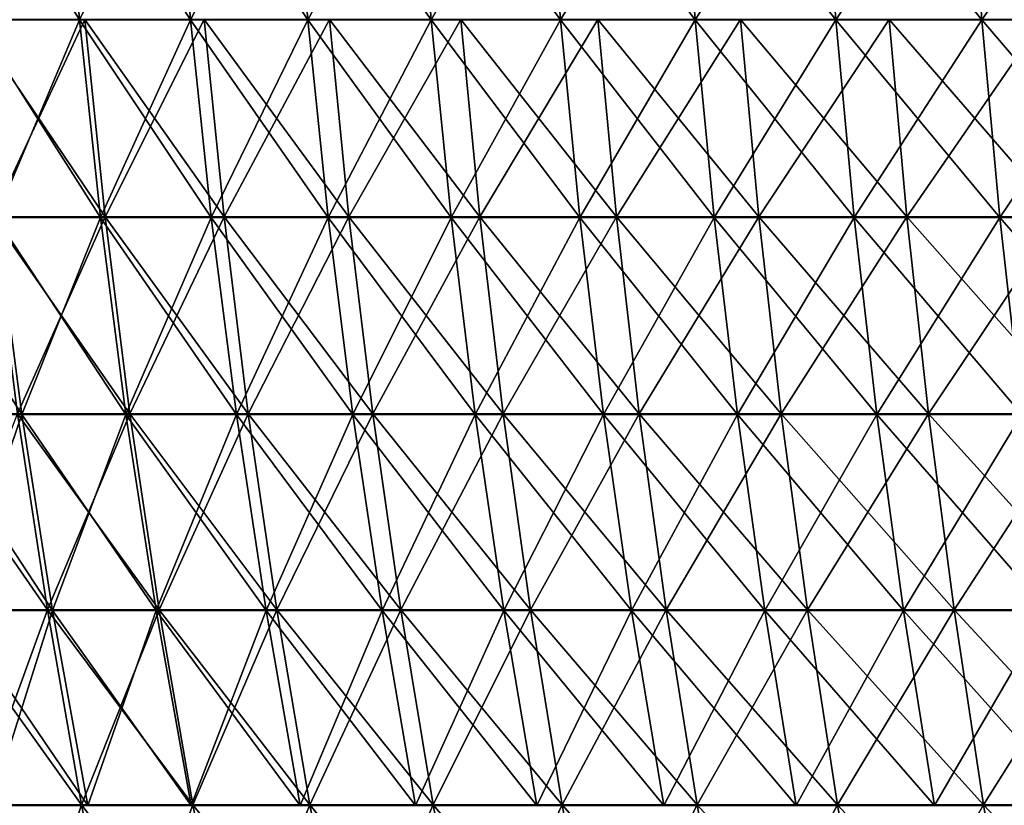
# Model space of a CAD drawing. Header units: millimetres. Extents: x -125 to 125, y -45 to 4025.
# Tile 377 of 656: x -109 to -93, y 3999 to 4012. Entities that reach past the tile are written whole.
import ezdxf

# ---------------------------------------------------------------- set-up
doc = ezdxf.new("R2010")
doc.units = ezdxf.units.MM
doc.header["$LTSCALE"] = 6.999206
for name, color, linetype in [('21', 7, 'CONTINUOUS'), ('22', 7, 'CONTINUOUS'), ('23', 7, 'CONTINUOUS'), ('24', 7, 'CONTINUOUS')]:
    doc.layers.add(name, color=color, linetype=linetype)

msp = doc.modelspace()

# ---------------------------------------------------------------- linework, layer by layer
at = {"layer": '21', "color": 7, "linetype": 'CONTINUOUS'}
for points in [[(-109.182, 4008.668, 58.63), (-107.325, 4008.668, 61.964), (-109.522, 4011.921, 58.812), (-109.182, 4008.668, 58.63)], [(-109.522, 4011.921, 58.812), (-107.325, 4008.668, 61.964), (-107.659, 4011.921, 62.157), (-109.522, 4011.921, 58.812)], [(-107.325, 4008.668, 61.964), (-105.366, 4008.668, 65.24), (-107.659, 4011.921, 62.157), (-107.325, 4008.668, 61.964)], [(-107.659, 4011.921, 62.157), (-105.366, 4008.668, 65.24), (-105.694, 4011.921, 65.443), (-107.659, 4011.921, 62.157)], [(-105.366, 4008.668, 65.24), (-103.307, 4008.668, 68.454), (-105.694, 4011.921, 65.443), (-105.366, 4008.668, 65.24)], [(-105.694, 4011.921, 65.443), (-103.307, 4008.668, 68.454), (-103.628, 4011.921, 68.667), (-105.694, 4011.921, 65.443)], [(-103.307, 4008.668, 68.454), (-101.15, 4008.668, 71.603), (-103.628, 4011.921, 68.667), (-103.307, 4008.668, 68.454)], [(-103.628, 4011.921, 68.667), (-101.15, 4008.668, 71.603), (-101.465, 4011.921, 71.825), (-103.628, 4011.921, 68.667)], [(-101.15, 4008.668, 71.603), (-98.897, 4008.668, 74.684), (-101.465, 4011.921, 71.825), (-101.15, 4008.668, 71.603)], [(-101.465, 4011.921, 71.825), (-98.897, 4008.668, 74.684), (-99.205, 4011.921, 74.916), (-101.465, 4011.921, 71.825)], [(-98.897, 4008.668, 74.684), (-96.55, 4008.668, 77.694), (-99.205, 4011.921, 74.916), (-98.897, 4008.668, 74.684)], [(-99.205, 4011.921, 74.916), (-96.55, 4008.668, 77.694), (-96.851, 4011.921, 77.935), (-99.205, 4011.921, 74.916)], [(-96.55, 4008.668, 77.694), (-94.112, 4008.668, 80.63), (-96.851, 4011.921, 77.935), (-96.55, 4008.668, 77.694)], [(-96.851, 4011.921, 77.935), (-94.112, 4008.668, 80.63), (-94.405, 4011.921, 80.881), (-96.851, 4011.921, 77.935)], [(-94.112, 4008.668, 80.63), (-91.584, 4008.668, 83.49), (-94.405, 4011.921, 80.881), (-94.112, 4008.668, 80.63)], [(-94.405, 4011.921, 80.881), (-91.584, 4008.668, 83.49), (-91.869, 4011.921, 83.75), (-94.405, 4011.921, 80.881)], [(-108.768, 4005.425, 58.407), (-106.918, 4005.425, 61.729), (-109.182, 4008.668, 58.63), (-108.768, 4005.425, 58.407)], [(-109.182, 4008.668, 58.63), (-106.918, 4005.425, 61.729), (-107.325, 4008.668, 61.964), (-109.182, 4008.668, 58.63)], [(-106.918, 4005.425, 61.729), (-104.966, 4005.425, 64.992), (-107.325, 4008.668, 61.964), (-106.918, 4005.425, 61.729)], [(-107.325, 4008.668, 61.964), (-104.966, 4005.425, 64.992), (-105.366, 4008.668, 65.24), (-107.325, 4008.668, 61.964)], [(-104.966, 4005.425, 64.992), (-102.915, 4005.425, 68.194), (-105.366, 4008.668, 65.24), (-104.966, 4005.425, 64.992)], [(-105.366, 4008.668, 65.24), (-102.915, 4005.425, 68.194), (-103.307, 4008.668, 68.454), (-105.366, 4008.668, 65.24)], [(-102.915, 4005.425, 68.194), (-100.766, 4005.425, 71.331), (-103.307, 4008.668, 68.454), (-102.915, 4005.425, 68.194)], [(-103.307, 4008.668, 68.454), (-100.766, 4005.425, 71.331), (-101.15, 4008.668, 71.603), (-103.307, 4008.668, 68.454)], [(-100.766, 4005.425, 71.331), (-98.521, 4005.425, 74.4), (-101.15, 4008.668, 71.603), (-100.766, 4005.425, 71.331)], [(-101.15, 4008.668, 71.603), (-98.521, 4005.425, 74.4), (-98.897, 4008.668, 74.684), (-101.15, 4008.668, 71.603)], [(-98.521, 4005.425, 74.4), (-96.184, 4005.425, 77.399), (-98.897, 4008.668, 74.684), (-98.521, 4005.425, 74.4)], [(-98.897, 4008.668, 74.684), (-96.184, 4005.425, 77.399), (-96.55, 4008.668, 77.694), (-98.897, 4008.668, 74.684)], [(-96.184, 4005.425, 77.399), (-93.754, 4005.425, 80.324), (-96.55, 4008.668, 77.694), (-96.184, 4005.425, 77.399)], [(-96.55, 4008.668, 77.694), (-93.754, 4005.425, 80.324), (-94.112, 4008.668, 80.63), (-96.55, 4008.668, 77.694)], [(-93.754, 4005.425, 80.324), (-91.236, 4005.425, 83.173), (-94.112, 4008.668, 80.63), (-93.754, 4005.425, 80.324)], [(-94.112, 4008.668, 80.63), (-91.236, 4005.425, 83.173), (-91.584, 4008.668, 83.49), (-94.112, 4008.668, 80.63)], [(-110.018, 4002.196, 54.782), (-108.278, 4002.196, 58.144), (-110.515, 4005.425, 55.03), (-110.018, 4002.196, 54.782)], [(-110.515, 4005.425, 55.03), (-108.278, 4002.196, 58.144), (-108.768, 4005.425, 58.407), (-110.515, 4005.425, 55.03)], [(-108.278, 4002.196, 58.144), (-106.437, 4002.196, 61.451), (-108.768, 4005.425, 58.407), (-108.278, 4002.196, 58.144)], [(-108.768, 4005.425, 58.407), (-106.437, 4002.196, 61.451), (-106.918, 4005.425, 61.729), (-108.768, 4005.425, 58.407)], [(-106.437, 4002.196, 61.451), (-104.494, 4002.196, 64.7), (-106.918, 4005.425, 61.729), (-106.437, 4002.196, 61.451)], [(-106.918, 4005.425, 61.729), (-104.494, 4002.196, 64.7), (-104.966, 4005.425, 64.992), (-106.918, 4005.425, 61.729)], [(-104.494, 4002.196, 64.7), (-102.452, 4002.196, 67.887), (-104.966, 4005.425, 64.992), (-104.494, 4002.196, 64.7)], [(-104.966, 4005.425, 64.992), (-102.452, 4002.196, 67.887), (-102.915, 4005.425, 68.194), (-104.966, 4005.425, 64.992)], [(-102.452, 4002.196, 67.887), (-100.313, 4002.196, 71.01), (-102.915, 4005.425, 68.194), (-102.452, 4002.196, 67.887)], [(-102.915, 4005.425, 68.194), (-100.313, 4002.196, 71.01), (-100.766, 4005.425, 71.331), (-102.915, 4005.425, 68.194)], [(-100.313, 4002.196, 71.01), (-98.078, 4002.196, 74.065), (-100.766, 4005.425, 71.331), (-100.313, 4002.196, 71.01)], [(-100.766, 4005.425, 71.331), (-98.078, 4002.196, 74.065), (-98.521, 4005.425, 74.4), (-100.766, 4005.425, 71.331)], [(-98.078, 4002.196, 74.065), (-95.751, 4002.196, 77.05), (-98.521, 4005.425, 74.4), (-98.078, 4002.196, 74.065)], [(-98.521, 4005.425, 74.4), (-95.751, 4002.196, 77.05), (-96.184, 4005.425, 77.399), (-98.521, 4005.425, 74.4)], [(-95.751, 4002.196, 77.05), (-93.333, 4002.196, 79.963), (-96.184, 4005.425, 77.399), (-95.751, 4002.196, 77.05)], [(-96.184, 4005.425, 77.399), (-93.333, 4002.196, 79.963), (-93.754, 4005.425, 80.324), (-96.184, 4005.425, 77.399)], [(-93.333, 4002.196, 79.963), (-90.826, 4002.196, 82.799), (-93.754, 4005.425, 80.324), (-93.333, 4002.196, 79.963)], [(-93.754, 4005.425, 80.324), (-90.826, 4002.196, 82.799), (-91.236, 4005.425, 83.173), (-93.754, 4005.425, 80.324)], [(-109.445, 3998.983, 54.497), (-107.715, 3998.983, 57.842), (-110.018, 4002.196, 54.782), (-109.445, 3998.983, 54.497)], [(-110.018, 4002.196, 54.782), (-107.715, 3998.983, 57.842), (-108.278, 4002.196, 58.144), (-110.018, 4002.196, 54.782)], [(-107.715, 3998.983, 57.842), (-105.882, 3998.983, 61.131), (-108.278, 4002.196, 58.144), (-107.715, 3998.983, 57.842)], [(-108.278, 4002.196, 58.144), (-105.882, 3998.983, 61.131), (-106.437, 4002.196, 61.451), (-108.278, 4002.196, 58.144)], [(-105.882, 3998.983, 61.131), (-103.95, 3998.983, 64.363), (-106.437, 4002.196, 61.451), (-105.882, 3998.983, 61.131)], [(-106.437, 4002.196, 61.451), (-103.95, 3998.983, 64.363), (-104.494, 4002.196, 64.7), (-106.437, 4002.196, 61.451)], [(-103.95, 3998.983, 64.363), (-101.918, 3998.983, 67.534), (-104.494, 4002.196, 64.7), (-103.95, 3998.983, 64.363)], [(-104.494, 4002.196, 64.7), (-101.918, 3998.983, 67.534), (-102.452, 4002.196, 67.887), (-104.494, 4002.196, 64.7)], [(-101.918, 3998.983, 67.534), (-99.79, 3998.983, 70.64), (-102.452, 4002.196, 67.887), (-101.918, 3998.983, 67.534)], [(-102.452, 4002.196, 67.887), (-99.79, 3998.983, 70.64), (-100.313, 4002.196, 71.01), (-102.452, 4002.196, 67.887)], [(-99.79, 3998.983, 70.64), (-97.568, 3998.983, 73.68), (-100.313, 4002.196, 71.01), (-99.79, 3998.983, 70.64)], [(-100.313, 4002.196, 71.01), (-97.568, 3998.983, 73.68), (-98.078, 4002.196, 74.065), (-100.313, 4002.196, 71.01)], [(-97.568, 3998.983, 73.68), (-95.252, 3998.983, 76.649), (-98.078, 4002.196, 74.065), (-97.568, 3998.983, 73.68)], [(-98.078, 4002.196, 74.065), (-95.252, 3998.983, 76.649), (-95.751, 4002.196, 77.05), (-98.078, 4002.196, 74.065)], [(-95.252, 3998.983, 76.649), (-92.847, 3998.983, 79.546), (-95.751, 4002.196, 77.05), (-95.252, 3998.983, 76.649)], [(-95.751, 4002.196, 77.05), (-92.847, 3998.983, 79.546), (-93.333, 4002.196, 79.963), (-95.751, 4002.196, 77.05)], [(-92.847, 3998.983, 79.546), (-90.353, 3998.983, 82.368), (-93.333, 4002.196, 79.963), (-92.847, 3998.983, 79.546)], [(-93.333, 4002.196, 79.963), (-90.353, 3998.983, 82.368), (-90.826, 4002.196, 82.799), (-93.333, 4002.196, 79.963)], [(-108.797, 3995.788, 54.174), (-107.077, 3995.788, 57.499), (-109.445, 3998.983, 54.497), (-108.797, 3995.788, 54.174)], [(-109.445, 3998.983, 54.497), (-107.077, 3995.788, 57.499), (-107.715, 3998.983, 57.842), (-109.445, 3998.983, 54.497)], [(-107.077, 3995.788, 57.499), (-105.256, 3995.788, 60.769), (-107.715, 3998.983, 57.842), (-107.077, 3995.788, 57.499)], [(-107.715, 3998.983, 57.842), (-105.256, 3995.788, 60.769), (-105.882, 3998.983, 61.131), (-107.715, 3998.983, 57.842)], [(-105.256, 3995.788, 60.769), (-103.334, 3995.788, 63.982), (-105.882, 3998.983, 61.131), (-105.256, 3995.788, 60.769)], [(-105.882, 3998.983, 61.131), (-103.334, 3995.788, 63.982), (-103.95, 3998.983, 64.363), (-105.882, 3998.983, 61.131)], [(-103.334, 3995.788, 63.982), (-101.315, 3995.788, 67.134), (-103.95, 3998.983, 64.363), (-103.334, 3995.788, 63.982)], [(-103.95, 3998.983, 64.363), (-101.315, 3995.788, 67.134), (-101.918, 3998.983, 67.534), (-103.95, 3998.983, 64.363)], [(-101.315, 3995.788, 67.134), (-99.199, 3995.788, 70.222), (-101.918, 3998.983, 67.534), (-101.315, 3995.788, 67.134)], [(-101.918, 3998.983, 67.534), (-99.199, 3995.788, 70.222), (-99.79, 3998.983, 70.64), (-101.918, 3998.983, 67.534)], [(-99.199, 3995.788, 70.222), (-96.99, 3995.788, 73.243), (-99.79, 3998.983, 70.64), (-99.199, 3995.788, 70.222)], [(-99.79, 3998.983, 70.64), (-96.99, 3995.788, 73.243), (-97.568, 3998.983, 73.68), (-99.79, 3998.983, 70.64)], [(-96.99, 3995.788, 73.243), (-94.688, 3995.788, 76.195), (-97.568, 3998.983, 73.68), (-96.99, 3995.788, 73.243)], [(-97.568, 3998.983, 73.68), (-94.688, 3995.788, 76.195), (-95.252, 3998.983, 76.649), (-97.568, 3998.983, 73.68)], [(-94.688, 3995.788, 76.195), (-92.297, 3995.788, 79.075), (-95.252, 3998.983, 76.649), (-94.688, 3995.788, 76.195)], [(-95.252, 3998.983, 76.649), (-92.297, 3995.788, 79.075), (-92.847, 3998.983, 79.546), (-95.252, 3998.983, 76.649)], [(-92.297, 3995.788, 79.075), (-89.818, 3995.788, 81.88), (-92.847, 3998.983, 79.546), (-92.297, 3995.788, 79.075)], [(-92.847, 3998.983, 79.546), (-89.818, 3995.788, 81.88), (-90.353, 3998.983, 82.368), (-92.847, 3998.983, 79.546)]]:
    msp.add_3dface(points, dxfattribs=at)
at = {"layer": '22', "color": 7, "linetype": 'CONTINUOUS'}
for points in [[(-107.659, 4011.921, -62.157), (-109.182, 4008.668, -58.63), (-109.522, 4011.921, -58.812), (-107.659, 4011.921, -62.157)], [(-107.325, 4008.668, -61.964), (-109.182, 4008.668, -58.63), (-107.659, 4011.921, -62.157), (-107.325, 4008.668, -61.964)], [(-105.694, 4011.921, -65.443), (-107.325, 4008.668, -61.964), (-107.659, 4011.921, -62.157), (-105.694, 4011.921, -65.443)], [(-105.366, 4008.668, -65.24), (-107.325, 4008.668, -61.964), (-105.694, 4011.921, -65.443), (-105.366, 4008.668, -65.24)], [(-103.628, 4011.921, -68.667), (-105.366, 4008.668, -65.24), (-105.694, 4011.921, -65.443), (-103.628, 4011.921, -68.667)], [(-103.307, 4008.668, -68.454), (-105.366, 4008.668, -65.24), (-103.628, 4011.921, -68.667), (-103.307, 4008.668, -68.454)], [(-101.465, 4011.921, -71.825), (-103.307, 4008.668, -68.454), (-103.628, 4011.921, -68.667), (-101.465, 4011.921, -71.825)], [(-101.15, 4008.668, -71.603), (-103.307, 4008.668, -68.454), (-101.465, 4011.921, -71.825), (-101.15, 4008.668, -71.603)], [(-99.205, 4011.921, -74.916), (-101.15, 4008.668, -71.603), (-101.465, 4011.921, -71.825), (-99.205, 4011.921, -74.916)], [(-98.897, 4008.668, -74.684), (-101.15, 4008.668, -71.603), (-99.205, 4011.921, -74.916), (-98.897, 4008.668, -74.684)], [(-96.851, 4011.921, -77.935), (-98.897, 4008.668, -74.684), (-99.205, 4011.921, -74.916), (-96.851, 4011.921, -77.935)], [(-96.55, 4008.668, -77.694), (-98.897, 4008.668, -74.684), (-96.851, 4011.921, -77.935), (-96.55, 4008.668, -77.694)], [(-94.405, 4011.921, -80.881), (-96.55, 4008.668, -77.694), (-96.851, 4011.921, -77.935), (-94.405, 4011.921, -80.881)], [(-94.112, 4008.668, -80.63), (-96.55, 4008.668, -77.694), (-94.405, 4011.921, -80.881), (-94.112, 4008.668, -80.63)], [(-91.869, 4011.921, -83.75), (-94.112, 4008.668, -80.63), (-94.405, 4011.921, -80.881), (-91.869, 4011.921, -83.75)], [(-91.584, 4008.668, -83.49), (-94.112, 4008.668, -80.63), (-91.869, 4011.921, -83.75), (-91.584, 4008.668, -83.49)], [(-107.325, 4008.668, -61.964), (-108.768, 4005.425, -58.407), (-109.182, 4008.668, -58.63), (-107.325, 4008.668, -61.964)], [(-106.918, 4005.425, -61.729), (-108.768, 4005.425, -58.407), (-107.325, 4008.668, -61.964), (-106.918, 4005.425, -61.729)], [(-105.366, 4008.668, -65.24), (-106.918, 4005.425, -61.729), (-107.325, 4008.668, -61.964), (-105.366, 4008.668, -65.24)], [(-104.966, 4005.425, -64.992), (-106.918, 4005.425, -61.729), (-105.366, 4008.668, -65.24), (-104.966, 4005.425, -64.992)], [(-103.307, 4008.668, -68.454), (-104.966, 4005.425, -64.992), (-105.366, 4008.668, -65.24), (-103.307, 4008.668, -68.454)], [(-102.915, 4005.425, -68.194), (-104.966, 4005.425, -64.992), (-103.307, 4008.668, -68.454), (-102.915, 4005.425, -68.194)], [(-101.15, 4008.668, -71.603), (-102.915, 4005.425, -68.194), (-103.307, 4008.668, -68.454), (-101.15, 4008.668, -71.603)], [(-100.766, 4005.425, -71.331), (-102.915, 4005.425, -68.194), (-101.15, 4008.668, -71.603), (-100.766, 4005.425, -71.331)], [(-98.897, 4008.668, -74.684), (-100.766, 4005.425, -71.331), (-101.15, 4008.668, -71.603), (-98.897, 4008.668, -74.684)], [(-98.521, 4005.425, -74.4), (-100.766, 4005.425, -71.331), (-98.897, 4008.668, -74.684), (-98.521, 4005.425, -74.4)], [(-96.55, 4008.668, -77.694), (-98.521, 4005.425, -74.4), (-98.897, 4008.668, -74.684), (-96.55, 4008.668, -77.694)], [(-96.184, 4005.425, -77.399), (-98.521, 4005.425, -74.4), (-96.55, 4008.668, -77.694), (-96.184, 4005.425, -77.399)], [(-94.112, 4008.668, -80.63), (-96.184, 4005.425, -77.399), (-96.55, 4008.668, -77.694), (-94.112, 4008.668, -80.63)], [(-93.754, 4005.425, -80.324), (-96.184, 4005.425, -77.399), (-94.112, 4008.668, -80.63), (-93.754, 4005.425, -80.324)], [(-91.584, 4008.668, -83.49), (-93.754, 4005.425, -80.324), (-94.112, 4008.668, -80.63), (-91.584, 4008.668, -83.49)], [(-91.236, 4005.425, -83.173), (-93.754, 4005.425, -80.324), (-91.584, 4008.668, -83.49), (-91.236, 4005.425, -83.173)], [(-108.278, 4002.196, -58.144), (-110.018, 4002.196, -54.782), (-108.768, 4005.425, -58.407), (-108.278, 4002.196, -58.144)], [(-106.918, 4005.425, -61.729), (-108.278, 4002.196, -58.144), (-108.768, 4005.425, -58.407), (-106.918, 4005.425, -61.729)], [(-106.437, 4002.196, -61.451), (-108.278, 4002.196, -58.144), (-106.918, 4005.425, -61.729), (-106.437, 4002.196, -61.451)], [(-104.966, 4005.425, -64.992), (-106.437, 4002.196, -61.451), (-106.918, 4005.425, -61.729), (-104.966, 4005.425, -64.992)], [(-104.494, 4002.196, -64.7), (-106.437, 4002.196, -61.451), (-104.966, 4005.425, -64.992), (-104.494, 4002.196, -64.7)], [(-102.915, 4005.425, -68.194), (-104.494, 4002.196, -64.7), (-104.966, 4005.425, -64.992), (-102.915, 4005.425, -68.194)], [(-102.452, 4002.196, -67.887), (-104.494, 4002.196, -64.7), (-102.915, 4005.425, -68.194), (-102.452, 4002.196, -67.887)], [(-100.766, 4005.425, -71.331), (-102.452, 4002.196, -67.887), (-102.915, 4005.425, -68.194), (-100.766, 4005.425, -71.331)], [(-100.313, 4002.196, -71.01), (-102.452, 4002.196, -67.887), (-100.766, 4005.425, -71.331), (-100.313, 4002.196, -71.01)], [(-98.521, 4005.425, -74.4), (-100.313, 4002.196, -71.01), (-100.766, 4005.425, -71.331), (-98.521, 4005.425, -74.4)], [(-98.078, 4002.196, -74.065), (-100.313, 4002.196, -71.01), (-98.521, 4005.425, -74.4), (-98.078, 4002.196, -74.065)], [(-96.184, 4005.425, -77.399), (-98.078, 4002.196, -74.065), (-98.521, 4005.425, -74.4), (-96.184, 4005.425, -77.399)], [(-95.751, 4002.196, -77.05), (-98.078, 4002.196, -74.065), (-96.184, 4005.425, -77.399), (-95.751, 4002.196, -77.05)], [(-93.754, 4005.425, -80.324), (-95.751, 4002.196, -77.05), (-96.184, 4005.425, -77.399), (-93.754, 4005.425, -80.324)], [(-93.333, 4002.196, -79.963), (-95.751, 4002.196, -77.05), (-93.754, 4005.425, -80.324), (-93.333, 4002.196, -79.963)], [(-91.236, 4005.425, -83.173), (-93.333, 4002.196, -79.963), (-93.754, 4005.425, -80.324), (-91.236, 4005.425, -83.173)], [(-90.826, 4002.196, -82.799), (-93.333, 4002.196, -79.963), (-91.236, 4005.425, -83.173), (-90.826, 4002.196, -82.799)], [(-108.278, 4002.196, -58.144), (-109.445, 3998.983, -54.497), (-110.018, 4002.196, -54.782), (-108.278, 4002.196, -58.144)], [(-107.715, 3998.983, -57.842), (-109.445, 3998.983, -54.497), (-108.278, 4002.196, -58.144), (-107.715, 3998.983, -57.842)], [(-106.437, 4002.196, -61.451), (-107.715, 3998.983, -57.842), (-108.278, 4002.196, -58.144), (-106.437, 4002.196, -61.451)], [(-105.882, 3998.983, -61.131), (-107.715, 3998.983, -57.842), (-106.437, 4002.196, -61.451), (-105.882, 3998.983, -61.131)], [(-104.494, 4002.196, -64.7), (-105.882, 3998.983, -61.131), (-106.437, 4002.196, -61.451), (-104.494, 4002.196, -64.7)], [(-103.95, 3998.983, -64.363), (-105.882, 3998.983, -61.131), (-104.494, 4002.196, -64.7), (-103.95, 3998.983, -64.363)], [(-102.452, 4002.196, -67.887), (-103.95, 3998.983, -64.363), (-104.494, 4002.196, -64.7), (-102.452, 4002.196, -67.887)], [(-101.918, 3998.983, -67.534), (-103.95, 3998.983, -64.363), (-102.452, 4002.196, -67.887), (-101.918, 3998.983, -67.534)], [(-100.313, 4002.196, -71.01), (-101.918, 3998.983, -67.534), (-102.452, 4002.196, -67.887), (-100.313, 4002.196, -71.01)], [(-99.79, 3998.983, -70.64), (-101.918, 3998.983, -67.534), (-100.313, 4002.196, -71.01), (-99.79, 3998.983, -70.64)], [(-98.078, 4002.196, -74.065), (-99.79, 3998.983, -70.64), (-100.313, 4002.196, -71.01), (-98.078, 4002.196, -74.065)], [(-97.568, 3998.983, -73.68), (-99.79, 3998.983, -70.64), (-98.078, 4002.196, -74.065), (-97.568, 3998.983, -73.68)], [(-95.751, 4002.196, -77.05), (-97.568, 3998.983, -73.68), (-98.078, 4002.196, -74.065), (-95.751, 4002.196, -77.05)], [(-95.252, 3998.983, -76.649), (-97.568, 3998.983, -73.68), (-95.751, 4002.196, -77.05), (-95.252, 3998.983, -76.649)], [(-93.333, 4002.196, -79.963), (-95.252, 3998.983, -76.649), (-95.751, 4002.196, -77.05), (-93.333, 4002.196, -79.963)], [(-92.847, 3998.983, -79.546), (-95.252, 3998.983, -76.649), (-93.333, 4002.196, -79.963), (-92.847, 3998.983, -79.546)], [(-90.826, 4002.196, -82.799), (-92.847, 3998.983, -79.546), (-93.333, 4002.196, -79.963), (-90.826, 4002.196, -82.799)], [(-90.353, 3998.983, -82.368), (-92.847, 3998.983, -79.546), (-90.826, 4002.196, -82.799), (-90.353, 3998.983, -82.368)], [(-107.715, 3998.983, -57.842), (-108.797, 3995.788, -54.174), (-109.445, 3998.983, -54.497), (-107.715, 3998.983, -57.842)], [(-107.077, 3995.788, -57.499), (-108.797, 3995.788, -54.174), (-107.715, 3998.983, -57.842), (-107.077, 3995.788, -57.499)], [(-105.882, 3998.983, -61.131), (-107.077, 3995.788, -57.499), (-107.715, 3998.983, -57.842), (-105.882, 3998.983, -61.131)], [(-105.256, 3995.788, -60.769), (-107.077, 3995.788, -57.499), (-105.882, 3998.983, -61.131), (-105.256, 3995.788, -60.769)], [(-103.95, 3998.983, -64.363), (-105.256, 3995.788, -60.769), (-105.882, 3998.983, -61.131), (-103.95, 3998.983, -64.363)], [(-103.334, 3995.788, -63.982), (-105.256, 3995.788, -60.769), (-103.95, 3998.983, -64.363), (-103.334, 3995.788, -63.982)], [(-101.918, 3998.983, -67.534), (-103.334, 3995.788, -63.982), (-103.95, 3998.983, -64.363), (-101.918, 3998.983, -67.534)], [(-101.315, 3995.788, -67.134), (-103.334, 3995.788, -63.982), (-101.918, 3998.983, -67.534), (-101.315, 3995.788, -67.134)], [(-99.79, 3998.983, -70.64), (-101.315, 3995.788, -67.134), (-101.918, 3998.983, -67.534), (-99.79, 3998.983, -70.64)], [(-99.199, 3995.788, -70.222), (-101.315, 3995.788, -67.134), (-99.79, 3998.983, -70.64), (-99.199, 3995.788, -70.222)], [(-97.568, 3998.983, -73.68), (-99.199, 3995.788, -70.222), (-99.79, 3998.983, -70.64), (-97.568, 3998.983, -73.68)], [(-96.99, 3995.788, -73.243), (-99.199, 3995.788, -70.222), (-97.568, 3998.983, -73.68), (-96.99, 3995.788, -73.243)], [(-95.252, 3998.983, -76.649), (-96.99, 3995.788, -73.243), (-97.568, 3998.983, -73.68), (-95.252, 3998.983, -76.649)], [(-94.688, 3995.788, -76.195), (-96.99, 3995.788, -73.243), (-95.252, 3998.983, -76.649), (-94.688, 3995.788, -76.195)], [(-92.847, 3998.983, -79.546), (-94.688, 3995.788, -76.195), (-95.252, 3998.983, -76.649), (-92.847, 3998.983, -79.546)], [(-92.297, 3995.788, -79.075), (-94.688, 3995.788, -76.195), (-92.847, 3998.983, -79.546), (-92.297, 3995.788, -79.075)], [(-90.353, 3998.983, -82.368), (-92.297, 3995.788, -79.075), (-92.847, 3998.983, -79.546), (-90.353, 3998.983, -82.368)]]:
    msp.add_3dface(points, dxfattribs=at)
at = {"layer": '23', "color": 7, "linetype": 'CONTINUOUS'}
for points in [[(-109.48, 4011.913, -54.515), (-107.749, 4011.913, -57.86), (-109.753, 4015.177, -54.651), (-109.48, 4011.913, -54.515)], [(-109.753, 4015.177, -54.651), (-107.749, 4011.913, -57.86), (-108.018, 4015.177, -58.005), (-109.753, 4015.177, -54.651)], [(-107.749, 4011.913, -57.86), (-105.916, 4011.913, -61.151), (-108.018, 4015.177, -58.005), (-107.749, 4011.913, -57.86)], [(-108.018, 4015.177, -58.005), (-105.916, 4011.913, -61.151), (-106.181, 4015.177, -61.304), (-108.018, 4015.177, -58.005)], [(-105.916, 4011.913, -61.151), (-103.983, 4011.913, -64.384), (-106.181, 4015.177, -61.304), (-105.916, 4011.913, -61.151)], [(-106.181, 4015.177, -61.304), (-103.983, 4011.913, -64.384), (-104.243, 4015.177, -64.544), (-106.181, 4015.177, -61.304)], [(-103.983, 4011.913, -64.384), (-101.951, 4011.913, -67.555), (-104.243, 4015.177, -64.544), (-103.983, 4011.913, -64.384)], [(-104.243, 4015.177, -64.544), (-101.951, 4011.913, -67.555), (-102.206, 4015.177, -67.724), (-104.243, 4015.177, -64.544)], [(-101.951, 4011.913, -67.555), (-99.822, 4011.913, -70.663), (-102.206, 4015.177, -67.724), (-101.951, 4011.913, -67.555)], [(-102.206, 4015.177, -67.724), (-99.822, 4011.913, -70.663), (-100.072, 4015.177, -70.839), (-102.206, 4015.177, -67.724)], [(-99.822, 4011.913, -70.663), (-97.599, 4011.913, -73.703), (-100.072, 4015.177, -70.839), (-99.822, 4011.913, -70.663)], [(-100.072, 4015.177, -70.839), (-97.599, 4011.913, -73.703), (-97.843, 4015.177, -73.887), (-100.072, 4015.177, -70.839)], [(-97.599, 4011.913, -73.703), (-95.283, 4011.913, -76.674), (-97.843, 4015.177, -73.887), (-97.599, 4011.913, -73.703)], [(-97.843, 4015.177, -73.887), (-95.283, 4011.913, -76.674), (-95.521, 4015.177, -76.865), (-97.843, 4015.177, -73.887)], [(-95.283, 4011.913, -76.674), (-92.877, 4011.913, -79.572), (-95.521, 4015.177, -76.865), (-95.283, 4011.913, -76.674)], [(-95.521, 4015.177, -76.865), (-92.877, 4011.913, -79.572), (-93.108, 4015.177, -79.77), (-95.521, 4015.177, -76.865)], [(-92.877, 4011.913, -79.572), (-90.382, 4011.913, -82.394), (-93.108, 4015.177, -79.77), (-92.877, 4011.913, -79.572)], [(-93.108, 4015.177, -79.77), (-90.382, 4011.913, -82.394), (-90.608, 4015.177, -82.6), (-93.108, 4015.177, -79.77)], [(-109.129, 4008.658, -54.34), (-107.404, 4008.658, -57.675), (-109.48, 4011.913, -54.515), (-109.129, 4008.658, -54.34)], [(-109.48, 4011.913, -54.515), (-107.404, 4008.658, -57.675), (-107.749, 4011.913, -57.86), (-109.48, 4011.913, -54.515)], [(-107.404, 4008.658, -57.675), (-105.577, 4008.658, -60.955), (-107.749, 4011.913, -57.86), (-107.404, 4008.658, -57.675)], [(-107.749, 4011.913, -57.86), (-105.577, 4008.658, -60.955), (-105.916, 4011.913, -61.151), (-107.749, 4011.913, -57.86)], [(-105.577, 4008.658, -60.955), (-103.65, 4008.658, -64.177), (-105.916, 4011.913, -61.151), (-105.577, 4008.658, -60.955)], [(-105.916, 4011.913, -61.151), (-103.65, 4008.658, -64.177), (-103.983, 4011.913, -64.384), (-105.916, 4011.913, -61.151)], [(-103.65, 4008.658, -64.177), (-101.624, 4008.658, -67.339), (-103.983, 4011.913, -64.384), (-103.65, 4008.658, -64.177)], [(-103.983, 4011.913, -64.384), (-101.624, 4008.658, -67.339), (-101.951, 4011.913, -67.555), (-103.983, 4011.913, -64.384)], [(-101.624, 4008.658, -67.339), (-99.502, 4008.658, -70.436), (-101.951, 4011.913, -67.555), (-101.624, 4008.658, -67.339)], [(-101.951, 4011.913, -67.555), (-99.502, 4008.658, -70.436), (-99.822, 4011.913, -70.663), (-101.951, 4011.913, -67.555)], [(-99.502, 4008.658, -70.436), (-97.286, 4008.658, -73.467), (-99.822, 4011.913, -70.663), (-99.502, 4008.658, -70.436)], [(-99.822, 4011.913, -70.663), (-97.286, 4008.658, -73.467), (-97.599, 4011.913, -73.703), (-99.822, 4011.913, -70.663)], [(-97.286, 4008.658, -73.467), (-94.977, 4008.658, -76.428), (-97.599, 4011.913, -73.703), (-97.286, 4008.658, -73.467)], [(-97.599, 4011.913, -73.703), (-94.977, 4008.658, -76.428), (-95.283, 4011.913, -76.674), (-97.599, 4011.913, -73.703)], [(-94.977, 4008.658, -76.428), (-92.579, 4008.658, -79.317), (-95.283, 4011.913, -76.674), (-94.977, 4008.658, -76.428)], [(-95.283, 4011.913, -76.674), (-92.579, 4008.658, -79.317), (-92.877, 4011.913, -79.572), (-95.283, 4011.913, -76.674)], [(-92.579, 4008.658, -79.317), (-90.092, 4008.658, -82.13), (-92.877, 4011.913, -79.572), (-92.579, 4008.658, -79.317)], [(-92.877, 4011.913, -79.572), (-90.092, 4008.658, -82.13), (-90.382, 4011.913, -82.394), (-92.877, 4011.913, -79.572)], [(-110.316, 4005.414, -50.753), (-108.7, 4005.414, -54.126), (-110.751, 4008.658, -50.953), (-110.316, 4005.414, -50.753)], [(-110.751, 4008.658, -50.953), (-108.7, 4005.414, -54.126), (-109.129, 4008.658, -54.34), (-110.751, 4008.658, -50.953)], [(-108.7, 4005.414, -54.126), (-106.982, 4005.414, -57.448), (-109.129, 4008.658, -54.34), (-108.7, 4005.414, -54.126)], [(-109.129, 4008.658, -54.34), (-106.982, 4005.414, -57.448), (-107.404, 4008.658, -57.675), (-109.129, 4008.658, -54.34)], [(-106.982, 4005.414, -57.448), (-105.162, 4005.414, -60.715), (-107.404, 4008.658, -57.675), (-106.982, 4005.414, -57.448)], [(-107.404, 4008.658, -57.675), (-105.162, 4005.414, -60.715), (-105.577, 4008.658, -60.955), (-107.404, 4008.658, -57.675)], [(-105.162, 4005.414, -60.715), (-103.242, 4005.414, -63.925), (-105.577, 4008.658, -60.955), (-105.162, 4005.414, -60.715)], [(-105.577, 4008.658, -60.955), (-103.242, 4005.414, -63.925), (-103.65, 4008.658, -64.177), (-105.577, 4008.658, -60.955)], [(-103.242, 4005.414, -63.925), (-101.225, 4005.414, -67.074), (-103.65, 4008.658, -64.177), (-103.242, 4005.414, -63.925)], [(-103.65, 4008.658, -64.177), (-101.225, 4005.414, -67.074), (-101.624, 4008.658, -67.339), (-103.65, 4008.658, -64.177)], [(-101.225, 4005.414, -67.074), (-99.111, 4005.414, -70.159), (-101.624, 4008.658, -67.339), (-101.225, 4005.414, -67.074)], [(-101.624, 4008.658, -67.339), (-99.111, 4005.414, -70.159), (-99.502, 4008.658, -70.436), (-101.624, 4008.658, -67.339)], [(-99.111, 4005.414, -70.159), (-96.904, 4005.414, -73.178), (-99.502, 4008.658, -70.436), (-99.111, 4005.414, -70.159)], [(-99.502, 4008.658, -70.436), (-96.904, 4005.414, -73.178), (-97.286, 4008.658, -73.467), (-99.502, 4008.658, -70.436)], [(-96.904, 4005.414, -73.178), (-94.604, 4005.414, -76.128), (-97.286, 4008.658, -73.467), (-96.904, 4005.414, -73.178)], [(-97.286, 4008.658, -73.467), (-94.604, 4005.414, -76.128), (-94.977, 4008.658, -76.428), (-97.286, 4008.658, -73.467)], [(-94.604, 4005.414, -76.128), (-92.215, 4005.414, -79.005), (-94.977, 4008.658, -76.428), (-94.604, 4005.414, -76.128)], [(-94.977, 4008.658, -76.428), (-92.215, 4005.414, -79.005), (-92.579, 4008.658, -79.317), (-94.977, 4008.658, -76.428)], [(-92.215, 4005.414, -79.005), (-89.738, 4005.414, -81.807), (-92.579, 4008.658, -79.317), (-92.215, 4005.414, -79.005)], [(-92.579, 4008.658, -79.317), (-89.738, 4005.414, -81.807), (-90.092, 4008.658, -82.13), (-92.579, 4008.658, -79.317)], [(-109.802, 4002.185, -50.517), (-108.194, 4002.185, -53.874), (-110.316, 4005.414, -50.753), (-109.802, 4002.185, -50.517)], [(-110.316, 4005.414, -50.753), (-108.194, 4002.185, -53.874), (-108.7, 4005.414, -54.126), (-110.316, 4005.414, -50.753)], [(-108.194, 4002.185, -53.874), (-106.484, 4002.185, -57.181), (-108.7, 4005.414, -54.126), (-108.194, 4002.185, -53.874)], [(-108.7, 4005.414, -54.126), (-106.484, 4002.185, -57.181), (-106.982, 4005.414, -57.448), (-108.7, 4005.414, -54.126)], [(-106.484, 4002.185, -57.181), (-104.673, 4002.185, -60.433), (-106.982, 4005.414, -57.448), (-106.484, 4002.185, -57.181)], [(-106.982, 4005.414, -57.448), (-104.673, 4002.185, -60.433), (-105.162, 4005.414, -60.715), (-106.982, 4005.414, -57.448)], [(-104.673, 4002.185, -60.433), (-102.762, 4002.185, -63.627), (-105.162, 4005.414, -60.715), (-104.673, 4002.185, -60.433)], [(-105.162, 4005.414, -60.715), (-102.762, 4002.185, -63.627), (-103.242, 4005.414, -63.925), (-105.162, 4005.414, -60.715)], [(-102.762, 4002.185, -63.627), (-100.754, 4002.185, -66.762), (-103.242, 4005.414, -63.925), (-102.762, 4002.185, -63.627)], [(-103.242, 4005.414, -63.925), (-100.754, 4002.185, -66.762), (-101.225, 4005.414, -67.074), (-103.242, 4005.414, -63.925)], [(-100.754, 4002.185, -66.762), (-98.65, 4002.185, -69.833), (-101.225, 4005.414, -67.074), (-100.754, 4002.185, -66.762)], [(-101.225, 4005.414, -67.074), (-98.65, 4002.185, -69.833), (-99.111, 4005.414, -70.159), (-101.225, 4005.414, -67.074)], [(-98.65, 4002.185, -69.833), (-96.453, 4002.185, -72.838), (-99.111, 4005.414, -70.159), (-98.65, 4002.185, -69.833)], [(-99.111, 4005.414, -70.159), (-96.453, 4002.185, -72.838), (-96.904, 4005.414, -73.178), (-99.111, 4005.414, -70.159)], [(-96.453, 4002.185, -72.838), (-94.164, 4002.185, -75.773), (-96.904, 4005.414, -73.178), (-96.453, 4002.185, -72.838)], [(-96.904, 4005.414, -73.178), (-94.164, 4002.185, -75.773), (-94.604, 4005.414, -76.128), (-96.904, 4005.414, -73.178)], [(-94.164, 4002.185, -75.773), (-91.786, 4002.185, -78.637), (-94.604, 4005.414, -76.128), (-94.164, 4002.185, -75.773)], [(-94.604, 4005.414, -76.128), (-91.786, 4002.185, -78.637), (-92.215, 4005.414, -79.005), (-94.604, 4005.414, -76.128)], [(-109.211, 3998.971, -50.245), (-107.612, 3998.971, -53.584), (-109.802, 4002.185, -50.517), (-109.211, 3998.971, -50.245)], [(-109.802, 4002.185, -50.517), (-107.612, 3998.971, -53.584), (-108.194, 4002.185, -53.874), (-109.802, 4002.185, -50.517)], [(-107.612, 3998.971, -53.584), (-105.91, 3998.971, -56.873), (-108.194, 4002.185, -53.874), (-107.612, 3998.971, -53.584)], [(-108.194, 4002.185, -53.874), (-105.91, 3998.971, -56.873), (-106.484, 4002.185, -57.181), (-108.194, 4002.185, -53.874)], [(-105.91, 3998.971, -56.873), (-104.109, 3998.971, -60.107), (-106.484, 4002.185, -57.181), (-105.91, 3998.971, -56.873)], [(-106.484, 4002.185, -57.181), (-104.109, 3998.971, -60.107), (-104.673, 4002.185, -60.433), (-106.484, 4002.185, -57.181)], [(-104.109, 3998.971, -60.107), (-102.208, 3998.971, -63.285), (-104.673, 4002.185, -60.433), (-104.109, 3998.971, -60.107)], [(-104.673, 4002.185, -60.433), (-102.208, 3998.971, -63.285), (-102.762, 4002.185, -63.627), (-104.673, 4002.185, -60.433)], [(-102.208, 3998.971, -63.285), (-100.211, 3998.971, -66.402), (-102.762, 4002.185, -63.627), (-102.208, 3998.971, -63.285)], [(-102.762, 4002.185, -63.627), (-100.211, 3998.971, -66.402), (-100.754, 4002.185, -66.762), (-102.762, 4002.185, -63.627)], [(-100.211, 3998.971, -66.402), (-98.119, 3998.971, -69.457), (-100.754, 4002.185, -66.762), (-100.211, 3998.971, -66.402)], [(-100.754, 4002.185, -66.762), (-98.119, 3998.971, -69.457), (-98.65, 4002.185, -69.833), (-100.754, 4002.185, -66.762)], [(-98.119, 3998.971, -69.457), (-95.933, 3998.971, -72.445), (-98.65, 4002.185, -69.833), (-98.119, 3998.971, -69.457)], [(-98.65, 4002.185, -69.833), (-95.933, 3998.971, -72.445), (-96.453, 4002.185, -72.838), (-98.65, 4002.185, -69.833)], [(-95.933, 3998.971, -72.445), (-93.657, 3998.971, -75.365), (-96.453, 4002.185, -72.838), (-95.933, 3998.971, -72.445)], [(-96.453, 4002.185, -72.838), (-93.657, 3998.971, -75.365), (-94.164, 4002.185, -75.773), (-96.453, 4002.185, -72.838)], [(-93.657, 3998.971, -75.365), (-91.291, 3998.971, -78.214), (-94.164, 4002.185, -75.773), (-93.657, 3998.971, -75.365)], [(-94.164, 4002.185, -75.773), (-91.291, 3998.971, -78.214), (-91.786, 4002.185, -78.637), (-94.164, 4002.185, -75.773)]]:
    msp.add_3dface(points, dxfattribs=at)
at = {"layer": '24', "color": 7, "linetype": 'CONTINUOUS'}
for points in [[(-108.018, 4015.177, 58.005), (-109.48, 4011.913, 54.515), (-109.753, 4015.177, 54.651), (-108.018, 4015.177, 58.005)], [(-107.749, 4011.913, 57.86), (-109.48, 4011.913, 54.515), (-108.018, 4015.177, 58.005), (-107.749, 4011.913, 57.86)], [(-106.181, 4015.177, 61.304), (-107.749, 4011.913, 57.86), (-108.018, 4015.177, 58.005), (-106.181, 4015.177, 61.304)], [(-105.916, 4011.913, 61.151), (-107.749, 4011.913, 57.86), (-106.181, 4015.177, 61.304), (-105.916, 4011.913, 61.151)], [(-104.243, 4015.177, 64.544), (-105.916, 4011.913, 61.151), (-106.181, 4015.177, 61.304), (-104.243, 4015.177, 64.544)], [(-103.983, 4011.913, 64.384), (-105.916, 4011.913, 61.151), (-104.243, 4015.177, 64.544), (-103.983, 4011.913, 64.384)], [(-102.206, 4015.177, 67.724), (-103.983, 4011.913, 64.384), (-104.243, 4015.177, 64.544), (-102.206, 4015.177, 67.724)], [(-101.951, 4011.913, 67.555), (-103.983, 4011.913, 64.384), (-102.206, 4015.177, 67.724), (-101.951, 4011.913, 67.555)], [(-100.072, 4015.177, 70.839), (-101.951, 4011.913, 67.555), (-102.206, 4015.177, 67.724), (-100.072, 4015.177, 70.839)], [(-99.822, 4011.913, 70.663), (-101.951, 4011.913, 67.555), (-100.072, 4015.177, 70.839), (-99.822, 4011.913, 70.663)], [(-97.843, 4015.177, 73.887), (-99.822, 4011.913, 70.663), (-100.072, 4015.177, 70.839), (-97.843, 4015.177, 73.887)], [(-97.599, 4011.913, 73.703), (-99.822, 4011.913, 70.663), (-97.843, 4015.177, 73.887), (-97.599, 4011.913, 73.703)], [(-95.521, 4015.177, 76.865), (-97.599, 4011.913, 73.703), (-97.843, 4015.177, 73.887), (-95.521, 4015.177, 76.865)], [(-95.283, 4011.913, 76.674), (-97.599, 4011.913, 73.703), (-95.521, 4015.177, 76.865), (-95.283, 4011.913, 76.674)], [(-93.108, 4015.177, 79.77), (-95.283, 4011.913, 76.674), (-95.521, 4015.177, 76.865), (-93.108, 4015.177, 79.77)], [(-92.877, 4011.913, 79.572), (-95.283, 4011.913, 76.674), (-93.108, 4015.177, 79.77), (-92.877, 4011.913, 79.572)], [(-90.608, 4015.177, 82.6), (-92.877, 4011.913, 79.572), (-93.108, 4015.177, 79.77), (-90.608, 4015.177, 82.6)], [(-90.382, 4011.913, 82.394), (-92.877, 4011.913, 79.572), (-90.608, 4015.177, 82.6), (-90.382, 4011.913, 82.394)], [(-107.749, 4011.913, 57.86), (-109.129, 4008.658, 54.34), (-109.48, 4011.913, 54.515), (-107.749, 4011.913, 57.86)], [(-107.404, 4008.658, 57.675), (-109.129, 4008.658, 54.34), (-107.749, 4011.913, 57.86), (-107.404, 4008.658, 57.675)], [(-105.916, 4011.913, 61.151), (-107.404, 4008.658, 57.675), (-107.749, 4011.913, 57.86), (-105.916, 4011.913, 61.151)], [(-105.577, 4008.658, 60.955), (-107.404, 4008.658, 57.675), (-105.916, 4011.913, 61.151), (-105.577, 4008.658, 60.955)], [(-103.983, 4011.913, 64.384), (-105.577, 4008.658, 60.955), (-105.916, 4011.913, 61.151), (-103.983, 4011.913, 64.384)], [(-103.65, 4008.658, 64.177), (-105.577, 4008.658, 60.955), (-103.983, 4011.913, 64.384), (-103.65, 4008.658, 64.177)], [(-101.951, 4011.913, 67.555), (-103.65, 4008.658, 64.177), (-103.983, 4011.913, 64.384), (-101.951, 4011.913, 67.555)], [(-101.624, 4008.658, 67.339), (-103.65, 4008.658, 64.177), (-101.951, 4011.913, 67.555), (-101.624, 4008.658, 67.339)], [(-99.822, 4011.913, 70.663), (-101.624, 4008.658, 67.339), (-101.951, 4011.913, 67.555), (-99.822, 4011.913, 70.663)], [(-99.502, 4008.658, 70.436), (-101.624, 4008.658, 67.339), (-99.822, 4011.913, 70.663), (-99.502, 4008.658, 70.436)], [(-97.599, 4011.913, 73.703), (-99.502, 4008.658, 70.436), (-99.822, 4011.913, 70.663), (-97.599, 4011.913, 73.703)], [(-97.286, 4008.658, 73.467), (-99.502, 4008.658, 70.436), (-97.599, 4011.913, 73.703), (-97.286, 4008.658, 73.467)], [(-95.283, 4011.913, 76.674), (-97.286, 4008.658, 73.467), (-97.599, 4011.913, 73.703), (-95.283, 4011.913, 76.674)], [(-94.977, 4008.658, 76.428), (-97.286, 4008.658, 73.467), (-95.283, 4011.913, 76.674), (-94.977, 4008.658, 76.428)], [(-92.877, 4011.913, 79.572), (-94.977, 4008.658, 76.428), (-95.283, 4011.913, 76.674), (-92.877, 4011.913, 79.572)], [(-92.579, 4008.658, 79.317), (-94.977, 4008.658, 76.428), (-92.877, 4011.913, 79.572), (-92.579, 4008.658, 79.317)], [(-90.382, 4011.913, 82.394), (-92.579, 4008.658, 79.317), (-92.877, 4011.913, 79.572), (-90.382, 4011.913, 82.394)], [(-90.092, 4008.658, 82.13), (-92.579, 4008.658, 79.317), (-90.382, 4011.913, 82.394), (-90.092, 4008.658, 82.13)], [(-108.7, 4005.414, 54.126), (-110.316, 4005.414, 50.753), (-109.129, 4008.658, 54.34), (-108.7, 4005.414, 54.126)], [(-107.404, 4008.658, 57.675), (-108.7, 4005.414, 54.126), (-109.129, 4008.658, 54.34), (-107.404, 4008.658, 57.675)], [(-106.982, 4005.414, 57.448), (-108.7, 4005.414, 54.126), (-107.404, 4008.658, 57.675), (-106.982, 4005.414, 57.448)], [(-105.577, 4008.658, 60.955), (-106.982, 4005.414, 57.448), (-107.404, 4008.658, 57.675), (-105.577, 4008.658, 60.955)], [(-105.162, 4005.414, 60.715), (-106.982, 4005.414, 57.448), (-105.577, 4008.658, 60.955), (-105.162, 4005.414, 60.715)], [(-103.65, 4008.658, 64.177), (-105.162, 4005.414, 60.715), (-105.577, 4008.658, 60.955), (-103.65, 4008.658, 64.177)], [(-103.242, 4005.414, 63.925), (-105.162, 4005.414, 60.715), (-103.65, 4008.658, 64.177), (-103.242, 4005.414, 63.925)], [(-101.624, 4008.658, 67.339), (-103.242, 4005.414, 63.925), (-103.65, 4008.658, 64.177), (-101.624, 4008.658, 67.339)], [(-101.225, 4005.414, 67.074), (-103.242, 4005.414, 63.925), (-101.624, 4008.658, 67.339), (-101.225, 4005.414, 67.074)], [(-99.502, 4008.658, 70.436), (-101.225, 4005.414, 67.074), (-101.624, 4008.658, 67.339), (-99.502, 4008.658, 70.436)], [(-99.111, 4005.414, 70.159), (-101.225, 4005.414, 67.074), (-99.502, 4008.658, 70.436), (-99.111, 4005.414, 70.159)], [(-97.286, 4008.658, 73.467), (-99.111, 4005.414, 70.159), (-99.502, 4008.658, 70.436), (-97.286, 4008.658, 73.467)], [(-96.904, 4005.414, 73.178), (-99.111, 4005.414, 70.159), (-97.286, 4008.658, 73.467), (-96.904, 4005.414, 73.178)], [(-94.977, 4008.658, 76.428), (-96.904, 4005.414, 73.178), (-97.286, 4008.658, 73.467), (-94.977, 4008.658, 76.428)], [(-94.604, 4005.414, 76.128), (-96.904, 4005.414, 73.178), (-94.977, 4008.658, 76.428), (-94.604, 4005.414, 76.128)], [(-92.579, 4008.658, 79.317), (-94.604, 4005.414, 76.128), (-94.977, 4008.658, 76.428), (-92.579, 4008.658, 79.317)], [(-92.215, 4005.414, 79.005), (-94.604, 4005.414, 76.128), (-92.579, 4008.658, 79.317), (-92.215, 4005.414, 79.005)], [(-90.092, 4008.658, 82.13), (-92.215, 4005.414, 79.005), (-92.579, 4008.658, 79.317), (-90.092, 4008.658, 82.13)], [(-108.7, 4005.414, 54.126), (-109.802, 4002.185, 50.517), (-110.316, 4005.414, 50.753), (-108.7, 4005.414, 54.126)], [(-108.194, 4002.185, 53.874), (-109.802, 4002.185, 50.517), (-108.7, 4005.414, 54.126), (-108.194, 4002.185, 53.874)], [(-106.982, 4005.414, 57.448), (-108.194, 4002.185, 53.874), (-108.7, 4005.414, 54.126), (-106.982, 4005.414, 57.448)], [(-106.484, 4002.185, 57.181), (-108.194, 4002.185, 53.874), (-106.982, 4005.414, 57.448), (-106.484, 4002.185, 57.181)], [(-105.162, 4005.414, 60.715), (-106.484, 4002.185, 57.181), (-106.982, 4005.414, 57.448), (-105.162, 4005.414, 60.715)], [(-104.673, 4002.185, 60.433), (-106.484, 4002.185, 57.181), (-105.162, 4005.414, 60.715), (-104.673, 4002.185, 60.433)], [(-103.242, 4005.414, 63.925), (-104.673, 4002.185, 60.433), (-105.162, 4005.414, 60.715), (-103.242, 4005.414, 63.925)], [(-102.762, 4002.185, 63.627), (-104.673, 4002.185, 60.433), (-103.242, 4005.414, 63.925), (-102.762, 4002.185, 63.627)], [(-101.225, 4005.414, 67.074), (-102.762, 4002.185, 63.627), (-103.242, 4005.414, 63.925), (-101.225, 4005.414, 67.074)], [(-100.754, 4002.185, 66.762), (-102.762, 4002.185, 63.627), (-101.225, 4005.414, 67.074), (-100.754, 4002.185, 66.762)], [(-99.111, 4005.414, 70.159), (-100.754, 4002.185, 66.762), (-101.225, 4005.414, 67.074), (-99.111, 4005.414, 70.159)], [(-98.65, 4002.185, 69.833), (-100.754, 4002.185, 66.762), (-99.111, 4005.414, 70.159), (-98.65, 4002.185, 69.833)], [(-96.904, 4005.414, 73.178), (-98.65, 4002.185, 69.833), (-99.111, 4005.414, 70.159), (-96.904, 4005.414, 73.178)], [(-96.453, 4002.185, 72.838), (-98.65, 4002.185, 69.833), (-96.904, 4005.414, 73.178), (-96.453, 4002.185, 72.838)], [(-94.604, 4005.414, 76.128), (-96.453, 4002.185, 72.838), (-96.904, 4005.414, 73.178), (-94.604, 4005.414, 76.128)], [(-94.164, 4002.185, 75.773), (-96.453, 4002.185, 72.838), (-94.604, 4005.414, 76.128), (-94.164, 4002.185, 75.773)], [(-92.215, 4005.414, 79.005), (-94.164, 4002.185, 75.773), (-94.604, 4005.414, 76.128), (-92.215, 4005.414, 79.005)], [(-91.786, 4002.185, 78.637), (-94.164, 4002.185, 75.773), (-92.215, 4005.414, 79.005), (-91.786, 4002.185, 78.637)], [(-108.194, 4002.185, 53.874), (-109.211, 3998.971, 50.245), (-109.802, 4002.185, 50.517), (-108.194, 4002.185, 53.874)], [(-107.612, 3998.971, 53.584), (-109.211, 3998.971, 50.245), (-108.194, 4002.185, 53.874), (-107.612, 3998.971, 53.584)], [(-106.484, 4002.185, 57.181), (-107.612, 3998.971, 53.584), (-108.194, 4002.185, 53.874), (-106.484, 4002.185, 57.181)], [(-105.91, 3998.971, 56.873), (-107.612, 3998.971, 53.584), (-106.484, 4002.185, 57.181), (-105.91, 3998.971, 56.873)], [(-104.673, 4002.185, 60.433), (-105.91, 3998.971, 56.873), (-106.484, 4002.185, 57.181), (-104.673, 4002.185, 60.433)], [(-104.109, 3998.971, 60.107), (-105.91, 3998.971, 56.873), (-104.673, 4002.185, 60.433), (-104.109, 3998.971, 60.107)], [(-102.762, 4002.185, 63.627), (-104.109, 3998.971, 60.107), (-104.673, 4002.185, 60.433), (-102.762, 4002.185, 63.627)], [(-102.208, 3998.971, 63.285), (-104.109, 3998.971, 60.107), (-102.762, 4002.185, 63.627), (-102.208, 3998.971, 63.285)], [(-100.754, 4002.185, 66.762), (-102.208, 3998.971, 63.285), (-102.762, 4002.185, 63.627), (-100.754, 4002.185, 66.762)], [(-100.211, 3998.971, 66.402), (-102.208, 3998.971, 63.285), (-100.754, 4002.185, 66.762), (-100.211, 3998.971, 66.402)], [(-98.65, 4002.185, 69.833), (-100.211, 3998.971, 66.402), (-100.754, 4002.185, 66.762), (-98.65, 4002.185, 69.833)], [(-98.119, 3998.971, 69.457), (-100.211, 3998.971, 66.402), (-98.65, 4002.185, 69.833), (-98.119, 3998.971, 69.457)], [(-96.453, 4002.185, 72.838), (-98.119, 3998.971, 69.457), (-98.65, 4002.185, 69.833), (-96.453, 4002.185, 72.838)], [(-95.933, 3998.971, 72.445), (-98.119, 3998.971, 69.457), (-96.453, 4002.185, 72.838), (-95.933, 3998.971, 72.445)], [(-94.164, 4002.185, 75.773), (-95.933, 3998.971, 72.445), (-96.453, 4002.185, 72.838), (-94.164, 4002.185, 75.773)], [(-93.657, 3998.971, 75.365), (-95.933, 3998.971, 72.445), (-94.164, 4002.185, 75.773), (-93.657, 3998.971, 75.365)], [(-91.786, 4002.185, 78.637), (-93.657, 3998.971, 75.365), (-94.164, 4002.185, 75.773), (-91.786, 4002.185, 78.637)], [(-91.291, 3998.971, 78.214), (-93.657, 3998.971, 75.365), (-91.786, 4002.185, 78.637), (-91.291, 3998.971, 78.214)]]:
    msp.add_3dface(points, dxfattribs=at)

doc.saveas('drawing.dxf')
